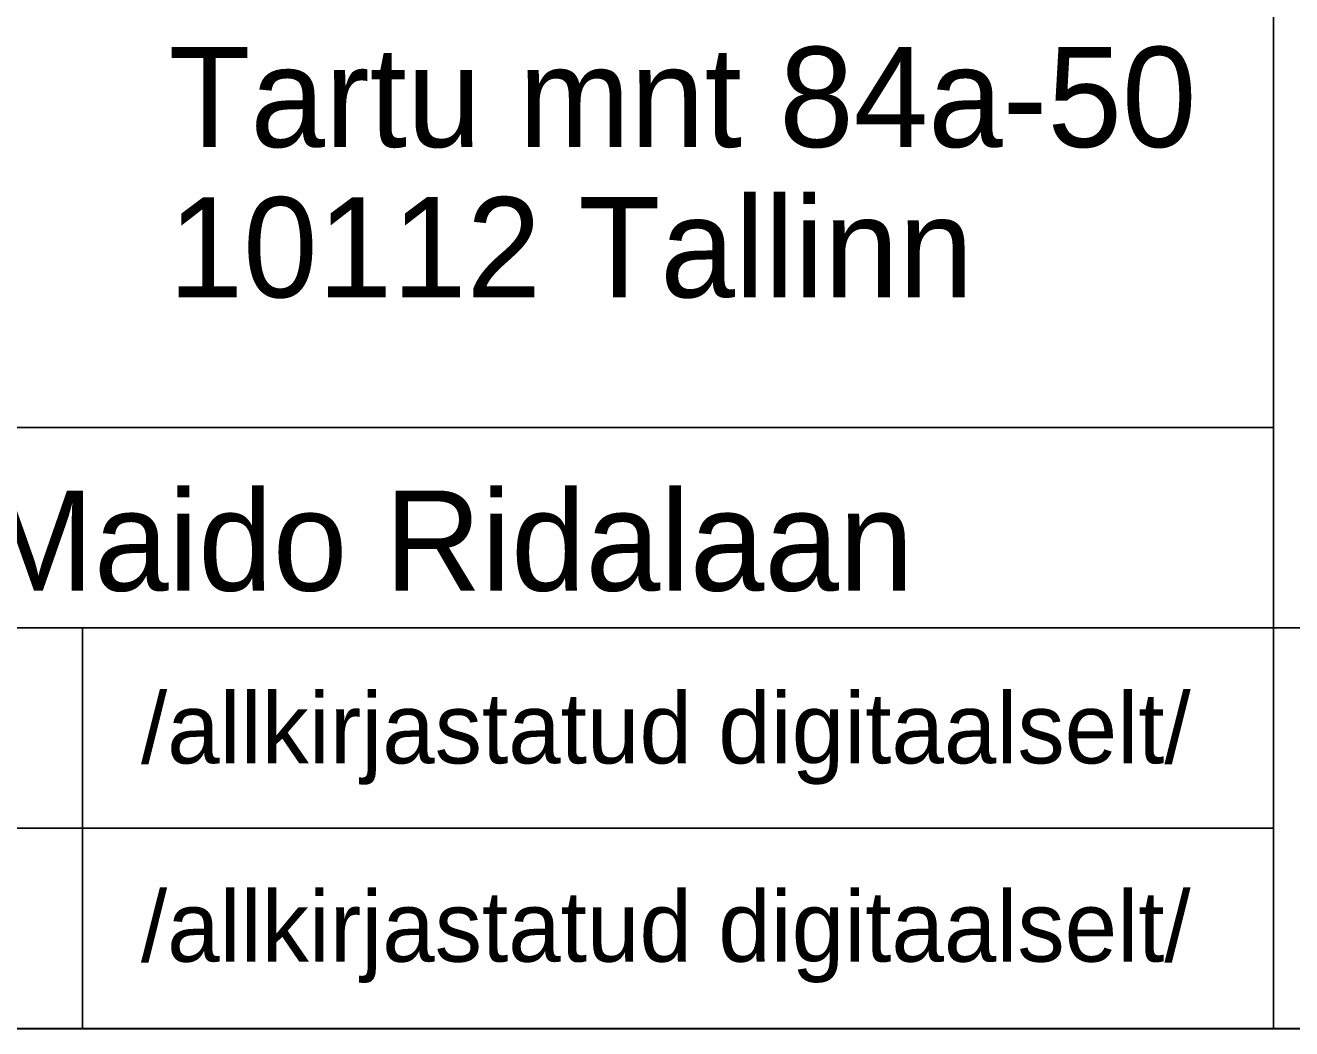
# Model space of a CAD drawing. Extents: x 509422 to 615075, y 6525431 to 6565970.
# Drawn here: x 513505.72 to 513537.31, y 6565395.84 to 6565420.88 of the extents above; entities that cross this region are included whole.
import ezdxf

# ---------------------------------------------------------------- set-up
doc = ezdxf.new("R2010")
doc.units = 0
doc.layers.add('VORMISTUS', color=7, linetype='Continuous')

msp = doc.modelspace()

# ---------------------------------------------------------------- linework, layer by layer
at = {"layer": 'VORMISTUS'}
for p, q in [((513536.857, 6565445.837), (513536.857, 6565395.837)), ((513461.857, 6565410.837), (513536.857, 6565410.837)), ((513461.857, 6565405.837), (513641.857, 6565405.837)), ((513507.141, 6565405.837), (513507.141, 6565395.837)), ((513461.857, 6565400.837), (513536.857, 6565400.837)), ((513641.857, 6565395.837), (512821.852, 6565395.844))]:
    msp.add_line(p, q, dxfattribs=at)
msp.add_lwpolyline([(513461.857, 6565445.837), (513641.857, 6565445.837), (513641.857, 6565395.837), (513461.857, 6565395.837)], close=True, dxfattribs=at)

# ---------------------------------------------------------------- texts
for s, height, p in [('Tartu mnt 84a-50', 2.5, (513509.292, 6565417.837)), ('10112 Tallinn', 2.5, (513509.292, 6565414.087)), ('Jürgen Aluoja, Maido Ridalaan', 2.5, (513482.345, 6565406.764)), ('/allkirjastatud digitaalselt/', 1.76159, (513508.602, 6565402.456)), ('/allkirjastatud digitaalselt/', 1.76159, (513508.602, 6565397.508))]:
    msp.add_text(s, height=height, rotation=0.0032, dxfattribs=at).set_placement(p)

doc.saveas('drawing.dxf')
